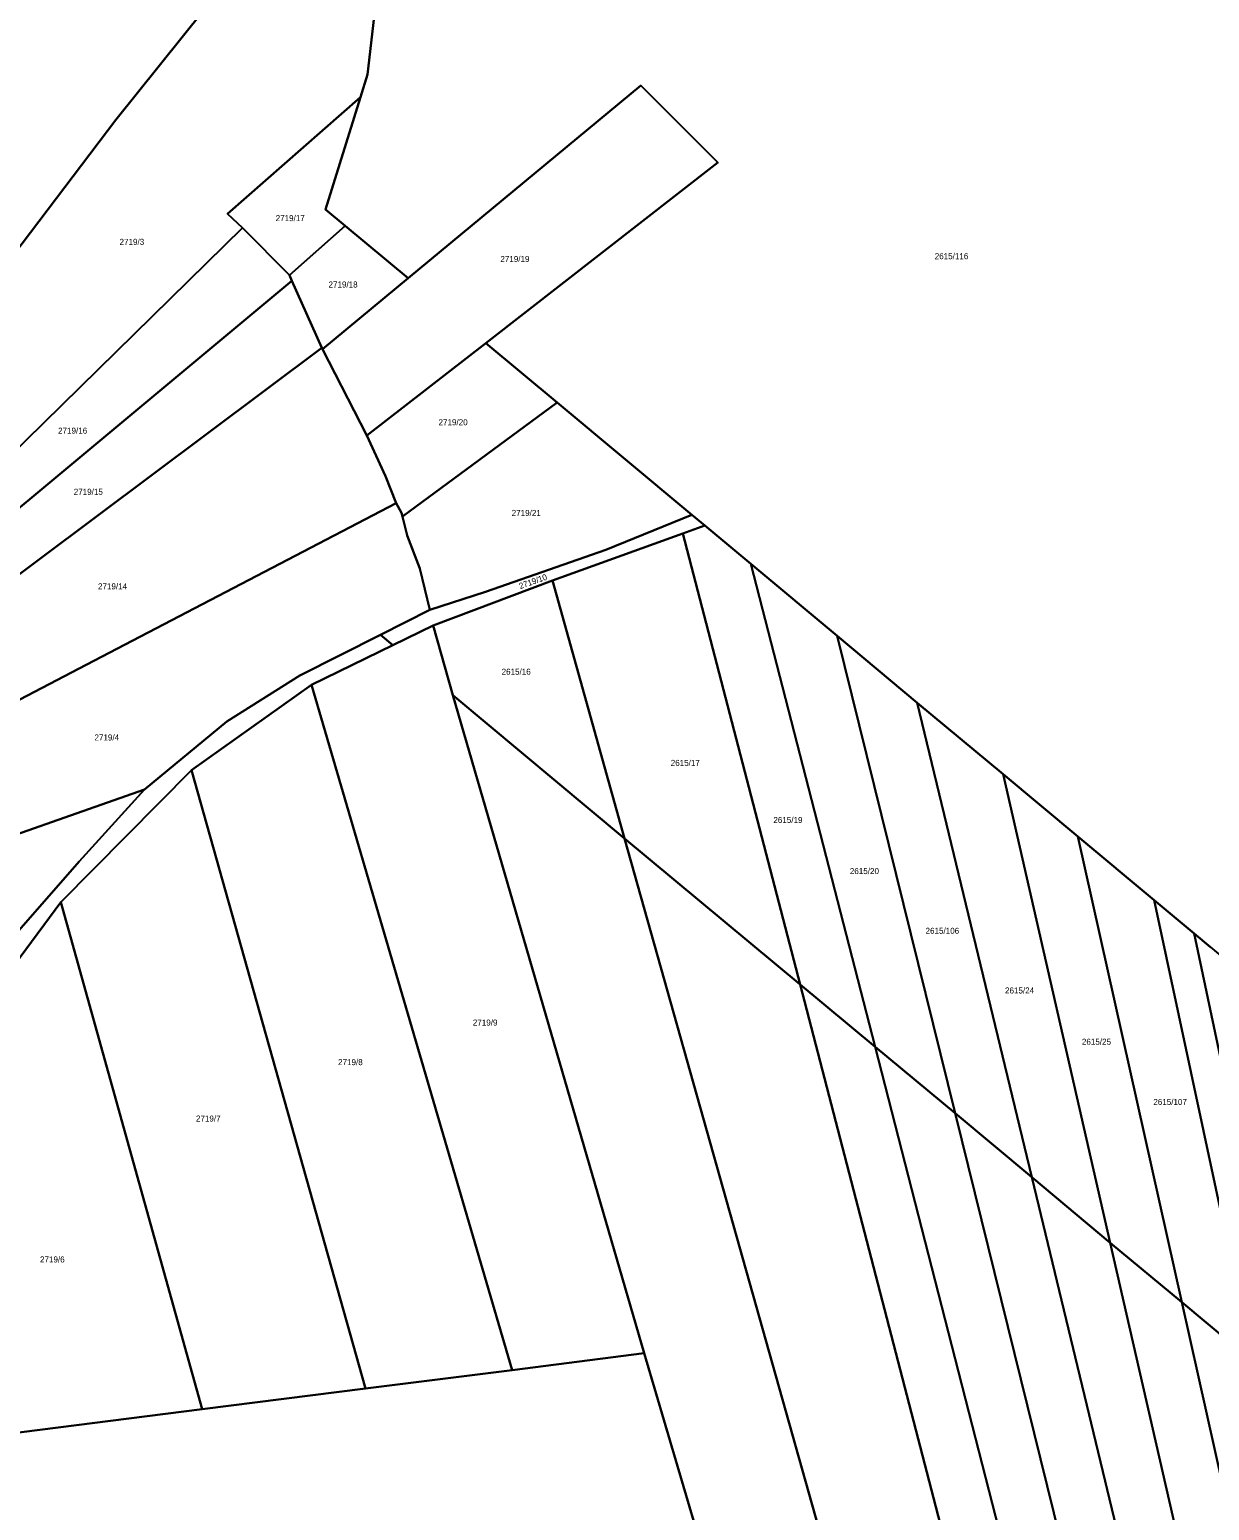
# Model space of a CAD drawing. Extents: x -596024 to -594475, y -1163820 to -1161957.
# Drawn here: x -595381.8 to -595048.9, y -1162809.3 to -1162391.4 of the extents above; entities that cross this region are included whole.
import ezdxf

# ---------------------------------------------------------------- set-up
doc = ezdxf.new("R2010")
doc.units = 0
for name, color, linetype in [('Level 1', 7, 'Continuous'), ('Level 4', 7, 'Continuous'), ('Level 60', 7, 'Continuous')]:
    doc.layers.add(name, color=color, linetype=linetype)

msp = doc.modelspace()

# ---------------------------------------------------------------- linework, layer by layer
at = {"layer": 'Level 1'}
for points in [[(-595283.02, -1162323.93), (-595357.49, -1162416.87), (-595396.1, -1162467.66)], [(-595264.18, -1162344.58), (-595273.94, -1162353.32), (-595279.84, -1162363.71), (-595282.94, -1162373.04), (-595286.47, -1162404.03), (-595288.46, -1162410.45)], [(-595253.1, -1162479.83), (-595187.61, -1162428.92), (-595209.38, -1162407.19), (-595275.02, -1162461.56)], [(-595288.46, -1162410.45), (-595326.01, -1162443.39), (-595321.72, -1162447.34)], [(-595288.46, -1162410.45), (-595298.3, -1162442.15), (-595292.75, -1162446.77)], [(-595292.75, -1162446.77), (-595308.51, -1162460.69)], [(-595292.75, -1162446.77), (-595275.02, -1162461.56)], [(-595455.6, -1162573.64), (-595387.99, -1162512.36), (-595321.72, -1162447.34)], [(-595308.51, -1162460.69), (-595321.72, -1162447.34)], [(-595457.37, -1162586.85), (-595307.8, -1162462.28)], [(-595308.51, -1162460.69), (-595307.8, -1162462.28)], [(-595307.8, -1162462.28), (-595299.37, -1162481.19)], [(-595299.19, -1162481.58), (-595275.02, -1162461.56)], [(-595286.71, -1162505.97), (-595253.1, -1162479.83)], [(-595253.1, -1162479.83), (-595232.95, -1162496.63)], [(-595299.37, -1162481.19), (-595459.23, -1162600.76)], [(-595299.37, -1162481.19), (-595299.19, -1162481.58)], [(-595299.19, -1162481.58), (-595286.71, -1162505.97)], [(-595232.95, -1162496.63), (-595276.64, -1162528.81)], [(-595232.95, -1162496.63), (-595194.96, -1162528.3)], [(-595286.71, -1162505.97), (-595281.37, -1162517.4), (-595278.4, -1162524.99)], [(-595461.51, -1162620.65), (-595365.83, -1162570.63), (-595278.4, -1162524.99)], [(-595276.64, -1162528.81), (-595276.92, -1162527.73), (-595278.4, -1162524.99)], [(-595268.85, -1162555.11), (-595271.75, -1162543.44), (-595275.29, -1162534.17), (-595276.64, -1162528.81)], [(-595194.96, -1162528.3), (-595219.27, -1162538.18), (-595253.22, -1162550.03), (-595268.85, -1162555.11)], [(-595194.96, -1162528.3), (-595191.31, -1162531.34)], [(-595234.26, -1162546.84), (-595197.48, -1162533.58)], [(-595197.48, -1162533.58), (-595191.31, -1162531.34)], [(-595197.48, -1162533.58), (-595164.36, -1162660.83)], [(-595191.31, -1162531.34), (-595178.29, -1162542.19)], [(-595178.29, -1162542.19), (-595153.98, -1162562.46)], [(-595143.23, -1162678.44), (-595178.29, -1162542.19)], [(-595267.97, -1162559.52), (-595234.26, -1162546.84)], [(-595213.94, -1162619.71), (-595234.26, -1162546.84)], [(-595268.85, -1162555.11), (-595282.85, -1162562.23)], [(-595279.37, -1162565.13), (-595267.97, -1162559.52)], [(-595267.97, -1162559.52), (-595262.43, -1162579.24)], [(-595282.85, -1162562.23), (-595305.59, -1162573.69), (-595326.16, -1162586.63), (-595349.38, -1162605.85)], [(-595282.85, -1162562.23), (-595279.37, -1162565.13)], [(-595153.98, -1162562.46), (-595131.34, -1162581.34)], [(-595153.98, -1162562.46), (-595120.69, -1162697.23)], [(-595302.32, -1162576.26), (-595279.37, -1162565.13)], [(-595336.12, -1162600.35), (-595302.32, -1162576.26)], [(-595245.65, -1162769.68), (-595302.32, -1162576.26)], [(-595262.43, -1162579.24), (-595208.44, -1162764.97)], [(-595262.43, -1162579.24), (-595213.94, -1162619.71)], [(-595131.34, -1162581.34), (-595107.14, -1162601.51)], [(-595099.02, -1162715.29), (-595131.34, -1162581.34)], [(-595373, -1162637.62), (-595336.12, -1162600.35)], [(-595287.09, -1162774.93), (-595336.12, -1162600.35)], [(-595107.14, -1162601.51), (-595086.06, -1162619.08)], [(-595107.14, -1162601.51), (-595076.87, -1162733.76)], [(-595349.38, -1162605.85), (-595464.05, -1162646.08)], [(-595349.38, -1162605.85), (-595367.81, -1162626.14), (-595384.88, -1162645.6)], [(-595213.94, -1162619.71), (-595164.36, -1162660.83)], [(-595096.94, -1163035.17), (-595213.94, -1162619.71)], [(-595086.06, -1162619.08), (-595064.49, -1162637.07)], [(-595056.72, -1162750.56), (-595086.06, -1162619.08)], [(-595417.38, -1162697.56), (-595373, -1162637.62)], [(-595333.16, -1162780.77), (-595373, -1162637.62)], [(-595064.49, -1162637.07), (-595053.16, -1162646.51)], [(-595064.49, -1162637.07), (-595036.64, -1162767.29)], [(-595053.16, -1162646.51), (-595048.56, -1162650.34)], [(-595025.72, -1162776.4), (-595053.16, -1162646.51)], [(-595164.36, -1162660.83), (-595109.21, -1162873.46), (-595068.19, -1163030.39)], [(-595143.23, -1162678.44), (-595164.36, -1162660.83)], [(-595052.87, -1163029.61), (-595094.22, -1162869.59), (-595143.23, -1162678.44)], [(-595120.69, -1162697.23), (-595143.23, -1162678.44)], [(-595120.69, -1162697.23), (-595039, -1163027.99)], [(-595120.69, -1162697.23), (-595099.02, -1162715.29)], [(-595024.15, -1163025.67), (-595099.02, -1162715.29)], [(-595076.87, -1162733.76), (-595099.02, -1162715.29)], [(-595076.87, -1162733.76), (-595010.01, -1163025.93)], [(-595056.72, -1162750.56), (-595076.87, -1162733.76)], [(-594995.58, -1163024.52), (-595056.72, -1162750.56)], [(-595056.72, -1162750.56), (-595036.64, -1162767.29)], [(-595208.44, -1162764.97), (-595245.65, -1162769.68)], [(-595208.44, -1162764.97), (-595181.57, -1162855.8)], [(-595245.65, -1162769.68), (-595287.09, -1162774.93)], [(-595287.09, -1162774.93), (-595333.16, -1162780.77)], [(-595333.16, -1162780.77), (-595394.58, -1162788.54)]]:
    msp.add_lwpolyline(points, dxfattribs=at)
at = {"layer": 'Level 60'}
for points in [[(-595396.1, -1162467.66), (-595431.17, -1162438.42), (-595443.44, -1162529.94), (-595451.11, -1162540.03), (-595447.44, -1162512.58), (-595445, -1162470.8), (-595445.67, -1162428.69), (-595444.74, -1162417.74), (-595411.92, -1162374.38), (-595394.23, -1162352.49), (-595364.07, -1162314.87), (-595339.52, -1162284.22), (-595311.94, -1162300.25), (-595298.33, -1162310.09), (-595283.02, -1162323.93), (-595357.49, -1162416.87)], [(-595288.46, -1162410.45), (-595326.01, -1162443.39), (-595321.72, -1162447.34), (-595387.99, -1162512.36), (-595455.6, -1162573.64), (-595458.26, -1162576.05), (-595454.52, -1162544.53), (-595451.11, -1162540.03), (-595443.44, -1162529.94), (-595396.1, -1162467.66), (-595357.49, -1162416.87), (-595283.02, -1162323.93), (-595264.18, -1162344.58), (-595273.94, -1162353.32), (-595279.84, -1162363.71), (-595282.94, -1162373.04), (-595286.47, -1162404.03)], [(-595209.38, -1162407.19), (-595187.61, -1162428.92), (-595253.1, -1162479.83), (-595286.71, -1162505.97), (-595299.19, -1162481.58), (-595275.02, -1162461.56)], [(-595292.75, -1162446.77), (-595308.51, -1162460.69), (-595321.72, -1162447.34), (-595326.01, -1162443.39), (-595288.46, -1162410.45), (-595298.3, -1162442.15)], [(-595308.51, -1162460.69), (-595292.75, -1162446.77), (-595275.02, -1162461.56), (-595299.19, -1162481.58), (-595299.37, -1162481.19), (-595307.8, -1162462.28)], [(-595308.51, -1162460.69), (-595307.8, -1162462.28), (-595457.37, -1162586.85), (-595455.6, -1162573.64), (-595387.99, -1162512.36), (-595321.72, -1162447.34)], [(-595307.8, -1162462.28), (-595299.37, -1162481.19), (-595459.23, -1162600.76), (-595457.37, -1162586.85)], [(-595232.95, -1162496.63), (-595276.64, -1162528.81), (-595276.92, -1162527.73), (-595278.4, -1162524.99), (-595281.37, -1162517.4), (-595286.71, -1162505.97), (-595253.1, -1162479.83)], [(-595299.37, -1162481.19), (-595299.19, -1162481.58), (-595286.71, -1162505.97), (-595281.37, -1162517.4), (-595278.4, -1162524.99), (-595365.83, -1162570.63), (-595461.51, -1162620.65), (-595460.4, -1162609.52), (-595459.23, -1162600.76)], [(-595268.85, -1162555.11), (-595271.75, -1162543.44), (-595275.29, -1162534.17), (-595276.64, -1162528.81), (-595232.95, -1162496.63), (-595194.96, -1162528.3), (-595219.27, -1162538.18), (-595253.22, -1162550.03)], [(-595271.75, -1162543.44), (-595268.85, -1162555.11), (-595282.85, -1162562.23), (-595305.59, -1162573.69), (-595326.16, -1162586.63), (-595349.38, -1162605.85), (-595464.05, -1162646.08), (-595466.52, -1162646.95), (-595465.56, -1162636.6), (-595464.39, -1162622.16), (-595461.51, -1162620.65), (-595365.83, -1162570.63), (-595278.4, -1162524.99), (-595276.92, -1162527.73), (-595276.64, -1162528.81), (-595275.29, -1162534.17)], [(-595282.85, -1162562.23), (-595268.85, -1162555.11), (-595253.22, -1162550.03), (-595219.27, -1162538.18), (-595194.96, -1162528.3), (-595191.31, -1162531.34), (-595197.48, -1162533.58), (-595234.26, -1162546.84), (-595267.97, -1162559.52), (-595279.37, -1162565.13)], [(-595234.26, -1162546.84), (-595197.48, -1162533.58), (-595164.36, -1162660.83), (-595213.94, -1162619.71)], [(-595197.48, -1162533.58), (-595191.31, -1162531.34), (-595178.29, -1162542.19), (-595143.23, -1162678.44), (-595164.36, -1162660.83)], [(-595178.29, -1162542.19), (-595153.98, -1162562.46), (-595120.69, -1162697.23), (-595143.23, -1162678.44)], [(-595267.97, -1162559.52), (-595234.26, -1162546.84), (-595213.94, -1162619.71), (-595262.43, -1162579.24)], [(-595302.32, -1162576.26), (-595279.37, -1162565.13), (-595267.97, -1162559.52), (-595262.43, -1162579.24), (-595208.44, -1162764.97), (-595245.65, -1162769.68)], [(-595367.81, -1162626.14), (-595349.38, -1162605.85), (-595326.16, -1162586.63), (-595305.59, -1162573.69), (-595282.85, -1162562.23), (-595279.37, -1162565.13), (-595302.32, -1162576.26), (-595336.12, -1162600.35), (-595373, -1162637.62), (-595417.38, -1162697.56), (-595471.35, -1162719.29), (-595469.9, -1162704.76), (-595466.77, -1162704), (-595419.05, -1162690.77), (-595384.88, -1162645.6)], [(-595153.98, -1162562.46), (-595131.34, -1162581.34), (-595099.02, -1162715.29), (-595120.69, -1162697.23)], [(-595336.12, -1162600.35), (-595302.32, -1162576.26), (-595245.65, -1162769.68), (-595287.09, -1162774.93)], [(-595096.94, -1163035.17), (-595125.74, -1163044.73), (-595134.22, -1163016.06), (-595158.13, -1162935.15), (-595162.85, -1162919.17), (-595181.57, -1162855.8), (-595208.44, -1162764.97), (-595262.43, -1162579.24), (-595213.94, -1162619.71)], [(-595131.34, -1162581.34), (-595107.14, -1162601.51), (-595076.87, -1162733.76), (-595099.02, -1162715.29)], [(-595373, -1162637.62), (-595336.12, -1162600.35), (-595287.09, -1162774.93), (-595333.16, -1162780.77)], [(-595107.14, -1162601.51), (-595086.06, -1162619.08), (-595056.72, -1162750.56), (-595076.87, -1162733.76)], [(-595349.38, -1162605.85), (-595367.81, -1162626.14), (-595384.88, -1162645.6), (-595461.65, -1162665.83), (-595466.14, -1162667.01), (-595464.05, -1162646.08)], [(-595068.19, -1163030.39), (-595096.94, -1163035.17), (-595213.94, -1162619.71), (-595164.36, -1162660.83), (-595109.21, -1162873.46)], [(-595086.06, -1162619.08), (-595064.49, -1162637.07), (-595036.64, -1162767.29), (-595056.72, -1162750.56)], [(-595417.38, -1162697.56), (-595373, -1162637.62), (-595333.16, -1162780.77), (-595394.58, -1162788.54), (-595405.59, -1162744.64)], [(-594973.5, -1163023.6), (-594981.78, -1163023.84), (-595036.64, -1162767.29), (-595064.49, -1162637.07), (-595053.16, -1162646.51), (-595025.72, -1162776.4)], [(-595053.16, -1162646.51), (-595048.56, -1162650.34), (-595020.55, -1162673.69), (-594995.49, -1162801.59), (-595025.72, -1162776.4)], [(-595052.87, -1163029.61), (-595068.19, -1163030.39), (-595109.21, -1162873.46), (-595164.36, -1162660.83), (-595143.23, -1162678.44), (-595094.22, -1162869.59)], [(-595039, -1163027.99), (-595052.87, -1163029.61), (-595094.22, -1162869.59), (-595143.23, -1162678.44), (-595120.69, -1162697.23)], [(-595024.15, -1163025.67), (-595039, -1163027.99), (-595120.69, -1162697.23), (-595099.02, -1162715.29)], [(-595010.01, -1163025.93), (-595024.15, -1163025.67), (-595099.02, -1162715.29), (-595076.87, -1162733.76)], [(-594995.58, -1163024.52), (-595010.01, -1163025.93), (-595076.87, -1162733.76), (-595056.72, -1162750.56)], [(-594981.78, -1163023.84), (-594995.58, -1163024.52), (-595056.72, -1162750.56), (-595036.64, -1162767.29)], [(-595208.44, -1162764.97), (-595181.57, -1162855.8), (-595514.52, -1162897.65), (-595515.8, -1162867.07), (-595519.91, -1162837.31), (-595521.04, -1162817.5), (-595520.97, -1162814.09), (-595520.11, -1162811.58), (-595515.52, -1162803.57), (-595394.58, -1162788.54), (-595333.16, -1162780.77), (-595287.09, -1162774.93), (-595245.65, -1162769.68)]]:
    msp.add_lwpolyline(points, close=True, dxfattribs=at)
msp.add_lwpolyline([(-595048.56, -1162650.34), (-595053.16, -1162646.51), (-595064.49, -1162637.07), (-595086.06, -1162619.08), (-595107.14, -1162601.51), (-595131.34, -1162581.34), (-595153.98, -1162562.46), (-595178.29, -1162542.19), (-595191.31, -1162531.34), (-595194.96, -1162528.3), (-595232.95, -1162496.63), (-595253.1, -1162479.83), (-595187.61, -1162428.92), (-595209.38, -1162407.19), (-595275.02, -1162461.56), (-595292.75, -1162446.77), (-595298.3, -1162442.15), (-595288.46, -1162410.45), (-595286.47, -1162404.03), (-595282.94, -1162373.04)], dxfattribs=at)

# ---------------------------------------------------------------- texts
at = {"layer": 'Level 4'}
for s, p in [('2719/17', (-595312.4, -1162445.44)), ('2719/3', (-595356.45, -1162452.13)), ('2719/19', (-595248.99, -1162456.96)), ('2615/116', (-595126.41, -1162456.17)), ('2719/18', (-595297.48, -1162464.17)), ('2719/16', (-595373.8, -1162505.41)), ('2719/20', (-595266.44, -1162503.04)), ('2719/15', (-595369.38, -1162522.68)), ('2719/21', (-595245.79, -1162528.63)), ('2719/14', (-595362.54, -1162549.36)), ('2615/16', (-595248.64, -1162573.45)), ('2719/4', (-595363.53, -1162592.01)), ('2615/17', (-595200.91, -1162599.18)), ('2615/19', (-595171.94, -1162615.3)), ('2615/20', (-595150.37, -1162629.72)), ('2615/106', (-595129, -1162646.57)), ('2615/24', (-595106.58, -1162663.41)), ('2719/9', (-595256.76, -1162672.47)), ('2615/25', (-595084.88, -1162677.88)), ('2719/8', (-595294.79, -1162683.64)), ('2615/107', (-595064.73, -1162694.88)), ('2719/7', (-595334.89, -1162699.56)), ('2719/6', (-595378.9, -1162739.32))]:
    msp.add_text(s, height=1.7, dxfattribs=at).set_placement(p)
msp.add_text('2719/10', height=1.7, rotation=19.5217, dxfattribs=at).set_placement((-595243.37, -1162549.3))

doc.saveas('drawing.dxf')
